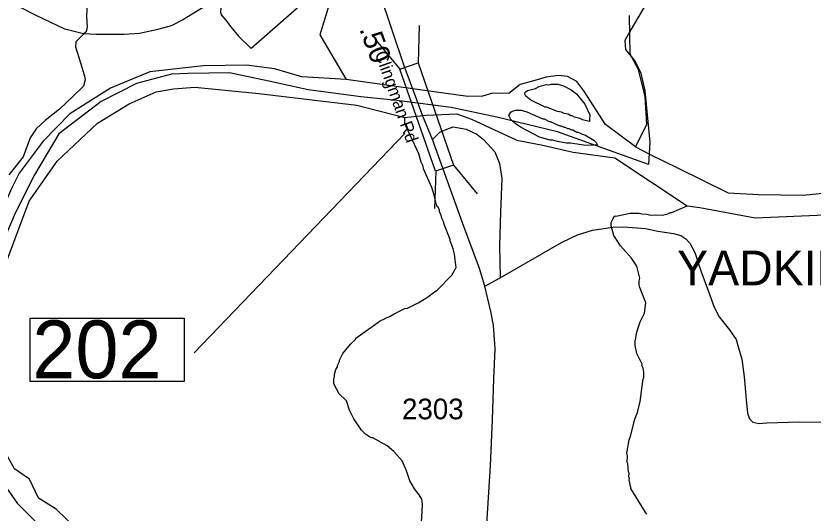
# Model space of a CAD drawing. Extents: x 1248224 to 1454986, y 825081 to 985870.
# Drawn here: x 1426221 to 1431036, y 900475 to 903479 of the extents above; entities that cross this region are included whole.
import ezdxf

# ---------------------------------------------------------------- set-up
doc = ezdxf.new("R2010")
doc.units = 0
for name, color, linetype in [('Exist Boundary Political City Limit New', 7, 'Continuous'), ('Exist Hydrographic Creek Single Shore', 7, 'Continuous'), ('Exist Hydrographic Island Shore', 7, 'Continuous'), ('Exist Hydrographic Misc Water Feature', 7, 'Continuous'), ('Exist Hydrographic River Shore', 7, 'Continuous'), ('Exist Hydrographic River Shore Label', 7, 'Continuous'), ('Exist Railroad Mainline', 7, 'Continuous'), ('Exist Road Non-System Type 51', 7, 'Continuous'), ('Exist Road Secondary Mileage Hundredths English Label', 7, 'Continuous'), ('Exist Road Secondary Structure Standard Bridge CELL', 7, 'Continuous'), ('Exist Road Secondary Structure Standard Bridge Number Label', 7, 'Continuous'), ('Exist Road Secondary Type 41 Attributed', 7, 'Continuous'), ('Exist Road Secondary Type 51 Attributed', 7, 'Continuous'), ('Exist Road Secondary Type 51 Label', 7, 'Continuous'), ('Exist Road Secondary Type 51 Number Label', 7, 'Continuous'), ('Map Preparation Boundary City Limit Buffer Line', 7, 'Continuous')]:
    doc.layers.add(name, color=color, linetype=linetype)

msp = doc.modelspace()

# ---------------------------------------------------------------- linework, layer by layer
at = {"layer": 'Exist Boundary Political City Limit New'}
for points in [[(1430023.4, 903546.5), (1429936.9, 903399), (1429899.6, 903330.2), (1429903.5, 903275.2), (1429962.4, 903204.4), (1429995.8, 903133.7), (1430019.4, 903025.6), (1430050.9, 902716.1), (1430042.4, 902581.7)], [(1428521.5, 902968), (1428305.4, 902990.1), (1428140.4, 903012.3), (1427985.6, 903032.7), (1427749.2, 903085.4), (1427511, 903134.8), (1427262.6, 903131.4), (1427160.6, 903128), (1426949.6, 903070.1), (1426735.3, 902961.2), (1426481.1, 902765.9), (1426334.1, 902518.5), (1426217.1, 902287.7), (1426153.6, 902140.6), (1426075.2, 901851.5)], [(1430042.4, 902581.7), (1429492.9, 902779.1), (1429125.4, 902867.6), (1428849.8, 902925.5), (1428521.5, 902968)]]:
    msp.add_lwpolyline(points, dxfattribs=at)
at = {"layer": 'Exist Hydrographic Creek Single Shore'}
msp.add_lwpolyline([(1429964.3, 902688), (1430031.5, 902822.5), (1430022.8, 902992), (1429981.9, 903155.7), (1429931.5, 903248.4), (1429927.5, 903481.6)], dxfattribs=at)
at = {"layer": 'Exist Hydrographic Island Shore'}
for points in [[(1429381.6, 903052.4), (1429424.6, 903063.6), (1429440.6, 903063.2), (1429454.6, 903066.8), (1429496.7, 903065.9), (1429528.4, 903057.2), (1429575.9, 903032.2), (1429607.4, 903007.5), (1429658, 902946.3), (1429688.6, 902881.6), (1429685.9, 902849.7), (1429685.2, 902840.8), (1429643.9, 902850.6), (1429628.1, 902858.9), (1429596.3, 902867.6), (1429580.5, 902876), (1429572.5, 902876.1), (1429556.6, 902884.6), (1429532.8, 902889.1), (1429517, 902897.5), (1429493.1, 902902), (1429425.6, 902927.5), (1429417.6, 902927.6), (1429330.6, 902969.6), (1429301, 902994.3), (1429295.3, 903006.5), (1429297.6, 903018.3), (1429311.8, 903028.1), (1429360.1, 903041), (1429381.6, 903052.4)], [(1429272.3, 902908.8), (1429308.1, 902899.9), (1429403.1, 902857.7), (1429411.1, 902857.5), (1429442.8, 902840.8), (1429450.8, 902840.6), (1429474.5, 902828.1), (1429506.2, 902815.4), (1429514.2, 902815.2), (1429530.1, 902806.9), (1429538.1, 902806.7), (1429553.8, 902798.3), (1429561.8, 902798.2), (1429577.6, 902789.8), (1429585.6, 902789.7), (1429609.4, 902777), (1429617.4, 902776.9), (1429641.1, 902764.3), (1429657, 902760), (1429712.3, 902728.8), (1429726, 902714.5), (1429733.4, 902698.6), (1429695.6, 902697.1), (1429663.6, 902695.8), (1429571.9, 902709.9), (1429547.9, 902710.4), (1429492.1, 902719.6), (1429464.3, 902728.2), (1429448.3, 902728.7), (1429384.7, 902746.1), (1429273.9, 902804.5), (1429242.5, 902825.2), (1429212.9, 902849.9), (1429199.6, 902878.2), (1429210, 902898), (1429218.2, 902903.9), (1429240.2, 902909.3), (1429272.3, 902908.8)]]:
    msp.add_lwpolyline(points, dxfattribs=at)
at = {"layer": 'Exist Hydrographic Misc Water Feature'}
for points in [[(1428138.2, 903628.4), (1428057, 903363.8), (1428216.6, 903095.7)], [(1428670.3, 900415.4), (1428676.7, 900527.2), (1428673.5, 900559.3), (1428658, 900585.7), (1428628.8, 900620.4), (1428599.8, 900669), (1428581.2, 900729.5), (1428555.2, 900791.1), (1428503.7, 900847.2), (1428464.4, 900880.1), (1428377.5, 900930.1), (1428369.5, 900930.3), (1428351.7, 900938.7), (1428331.9, 900951.1), (1428308.5, 900975.7), (1428262, 901044.7), (1428237.1, 901097.3), (1428218.3, 901153.7), (1428173.9, 901195.5), (1428140.6, 901255.5), (1428141.2, 901287.5), (1428145.5, 901295.4), (1428145.9, 901311.4), (1428154.5, 901343.2), (1428162.9, 901359), (1428163, 901367), (1428175.5, 901390.7), (1428175.7, 901398.8), (1428196.6, 901438.3), (1428213.1, 901462), (1428241.8, 901495.3), (1428272.5, 901524.6), (1428274.6, 901532.6), (1428420.9, 901637.4), (1428481.4, 901664), (1428505.8, 901679.5), (1428570.4, 901710.1), (1428586.5, 901713.8), (1428651.2, 901744.3), (1428708, 901779.1), (1428748.7, 901812.2), (1428764.9, 901821.8), (1428854.8, 901911.4), (1428879.8, 901959.3), (1428869.6, 902039.6), (1428862.3, 902071.7), (1428843.3, 902120.2), (1428843.6, 902128.2), (1428805.6, 902225.1), (1428805.8, 902233.1), (1428794.3, 902257.4), (1428790.7, 902273.4), (1428779.3, 902297.7), (1428779.4, 902305.7), (1428769.9, 902327.9), (1428764, 902330.1), (1428749.1, 902386.3), (1428750.4, 902390.7), (1428734.4, 902442.7), (1428682.9, 902555.9), (1428681.3, 902571.9), (1428669.8, 902596.2), (1428654.8, 902644.6), (1428576.5, 902814.4), (1428570.8, 902830.5), (1428570.6, 902865.3)], [(1430031.4, 900467.2), (1430025.6, 900475.3), (1430000.5, 900517.8), (1429934.7, 900623.3), (1429936.5, 900629.7), (1429925.9, 900675.5), (1429928.1, 900683.5), (1429924.3, 900691.6), (1429924.8, 900715.6), (1429921, 900723.7), (1429918, 900771.8), (1429914.2, 900779.9), (1429915.1, 900819.8), (1429911.4, 900835.9), (1429925.2, 900917.7), (1429933.6, 900939.5), (1429959.9, 901042.9), (1429976.8, 901082.5), (1429991.8, 901148.6), (1430009.2, 901285.9), (1430013.4, 901293.8), (1430014.1, 901325.8), (1430010.6, 901349.9), (1430002.9, 901366.1), (1430003.1, 901374.1), (1429972.5, 901438.8), (1429961.6, 901487.1), (1429962.2, 901519.1), (1429966.4, 901527), (1429966.9, 901551), (1429975.6, 901582.7), (1429992.7, 901630.4), (1430017.8, 901681.9), (1430027.2, 901745.7), (1429989.2, 901838.5), (1429985.6, 901854.6), (1429986.1, 901878.6), (1429990.4, 901894.5), (1429972.1, 901967), (1429939, 902015.7), (1429872.7, 902089.2), (1429858.6, 902111.6), (1429833.3, 902152.9), (1429817.8, 902209.8), (1429816.7, 902231.2), (1429827.9, 902255.4), (1429838.6, 902270.1), (1429845.4, 902268.4), (1429930.9, 902288), (1429986.9, 902286.8), (1430002.9, 902282.4), (1430032.9, 902281.8), (1430046.8, 902277.5), (1430126.7, 902275.7), (1430158.9, 902283), (1430175.1, 902290.6), (1430183.1, 902290.4), (1430275.3, 902331.1)]]:
    msp.add_lwpolyline(points, dxfattribs=at)
at = {"layer": 'Exist Hydrographic River Shore'}
for points in [[(1429964.3, 902688), (1430052, 902641.2), (1430217.7, 902560.4), (1430522.7, 902409.8), (1430706.5, 902398.9), (1430976.8, 902396.3), (1431432.5, 902443.1), (1431832.7, 902524.9), (1432119, 902612.6), (1432330.8, 902685.7), (1432549.9, 902840.6), (1432644.6, 903009.9), (1432933.6, 903690.3), (1433156.6, 904033.7), (1433625.6, 904543), (1433735.6, 904616.3), (1434119.9, 904842.7), (1434526, 904965.5), (1434728.8, 905012), (1435129, 905038.3), (1435333.5, 905044.1), (1435616.9, 905082.1)], [(1428699, 902879.2), (1428885.3, 902886.7), (1428974.1, 902854.9), (1429246.6, 902728.3), (1429403.3, 902697.4), (1429588.1, 902655), (1429839.6, 902622.3), (1430275.3, 902331.1), (1430351.7, 902320.3), (1430687.6, 902258.9), (1431295.2, 902285.2), (1432091.5, 902430.1), (1432343.6, 902533.4), (1432631.5, 902750.8), (1432959.6, 903322)], [(1428748, 903021.1), (1428216.6, 903095.7), (1427947.6, 903111.8), (1427784, 903158.5), (1427614.5, 903181.9), (1427355.1, 903176.4), (1427029.1, 903140.2), (1426791.5, 903042.5), (1426547.5, 902886.6), (1426385.5, 902722.3), (1426240.2, 902528.9), (1426195.8, 902439.7), (1426088.3, 902195.6), (1426044.5, 901993.9), (1426003.6, 901779.5), (1425994.8, 901493), (1425983.2, 901197.8), (1426012.4, 900963.9), (1426070.3, 900760.5), (1426228.1, 900535.4), (1426447.2, 900316.2)], [(1429964.3, 902688), (1429783.2, 902822.5), (1429651.8, 903027.1), (1429609.4, 903082.3), (1429552.5, 903111.9), (1429496.6, 903118.9), (1429423.4, 903109.7), (1429356.7, 903088.5), (1429267.9, 903064), (1429199, 903009.6), (1429100.2, 903012.1), (1429039.2, 902993.8), (1428950.6, 902992.4), (1428748, 903021.1)], [(1426590.3, 900374.6), (1426464.7, 900497.4), (1426356.6, 900564.6), (1426304, 900678.7), (1426213.5, 900743), (1426161.4, 900832.4), (1426104.5, 901129.3), (1426106.5, 901661.1), (1426108.8, 901847.8), (1426301.6, 902359.3), (1426471, 902602), (1426713.4, 902830), (1426904.7, 902948.1), (1427068.3, 903021.2), (1427173.5, 903038.7), (1427302, 903047.5), (1427687.6, 903009.5), (1428280.6, 902939.3), (1428570.6, 902865.3), (1428699, 902879.2)]]:
    msp.add_lwpolyline(points, dxfattribs=at)
at = {"layer": 'Exist Railroad Mainline'}
msp.add_lwpolyline([(1428154.4, 904185.5), (1428075.9, 904135.7), (1427871.3, 903964.3), (1427671.3, 903799), (1427478.9, 903630.7), (1427368.9, 903540.5), (1427285.5, 903488.9), (1427232.5, 903457.1), (1427159.8, 903419.2), (1427070.4, 903394.9), (1426967.3, 903372.2), (1426874.9, 903366.1), (1426706.7, 903367.6), (1426630.2, 903370.7), (1426516.5, 903399.5), (1426339.3, 903482.9), (1426069.5, 903622.4)], dxfattribs=at)
at = {"layer": 'Exist Road Non-System Type 51'}
msp.add_line((1427932.8, 903536.8), (1427642.1, 903282), dxfattribs=at)
for points in [[(1427691.3, 903818), (1427710.1, 903794.9), (1427713.8, 903778.8), (1427715.5, 903764.8), (1427713.2, 903750.8), (1427709.1, 903736.9), (1427696.8, 903721.1), (1427674.5, 903705.6), (1427475.3, 903551.5), (1427465, 903539.5), (1427458.7, 903523.6), (1427456.3, 903503.6), (1427461.9, 903485.5), (1427487.3, 903455.2), (1427518.7, 903412.5), (1427565.6, 903357.5), (1427642.1, 903282)], [(1426655.2, 903655.6), (1426648.1, 903474.8), (1426651.1, 903413.8), (1426645, 903383.3), (1426629.8, 903368), (1426605.4, 903343.6), (1426584, 903322.3), (1426581, 903291.8), (1426620.6, 903163.6), (1426635.9, 903114.8), (1426638.9, 903093.4), (1426629.8, 903053.7), (1426565.7, 902992.7), (1426483.4, 902916.4), (1426398, 902846.2), (1426343.1, 902797.4), (1426306.5, 902742.5), (1426264.1, 902628.1), (1426178.7, 902518.3)], [(1428738, 902733.2), (1428780.9, 902776.2), (1428823.9, 902794.1), (1428863.2, 902808.4), (1428941.9, 902794.1), (1429006.3, 902765.4), (1429045.6, 902733.2), (1429113.6, 902658.1), (1429142.2, 902586.5), (1429156.5, 902497), (1429149.3, 902293), (1429142.2, 902089), (1429145.7, 901895.7)]]:
    msp.add_lwpolyline(points, dxfattribs=at)
at = {"layer": 'Exist Road Secondary Structure Standard Bridge CELL'}
for p, q in [((1428657, 903420.9), (1428650.4, 903195.3)), ((1428396.4, 903330.7), (1428541, 903157.5)), ((1428756.7, 902540.6), (1428750.1, 902315)), ((1428863.6, 902577.6), (1429008.3, 902404.3))]:
    msp.add_line(p, q, dxfattribs=at)
msp.add_lwpolyline([(1428650.4, 903195.3), (1428864.1, 902577.7), (1428754.7, 902539.9), (1428541, 903157.5)], close=True, dxfattribs=at)
at = {"layer": 'Exist Road Secondary Structure Standard Bridge Number Label'}
msp.add_line((1428570.4, 902769.2), (1427298.8, 901443.2), dxfattribs=at)
msp.add_lwpolyline([(1426307.6, 901653.4), (1427236.5, 901653.4), (1427236.5, 901269.3), (1426307.6, 901269.3)], close=True, dxfattribs=at)
at = {"layer": 'Exist Road Secondary Type 41 Attributed'}
msp.add_lwpolyline([(1429054.2, 901845.7), (1429145.7, 901895.7), (1429517.1, 902110.2), (1429613, 902155.5), (1429703.4, 902184.2), (1429827.2, 902203.4), (1429891.6, 902204.7), (1430024.4, 902193.8), (1430098.4, 902178.7), (1430194.2, 902165), (1430238.1, 902151.3), (1430268.2, 902132.1), (1430292.8, 902106.1), (1430321.6, 902048.5), (1430358.6, 901938.8), (1430403.8, 901814.1), (1430439, 901719.9), (1430469.1, 901661), (1430530.7, 901581.5), (1430571.8, 901523.9), (1430586.7, 901473.7), (1430605.9, 901403.8), (1430619.6, 901298.3), (1430633.3, 901161.2), (1430640, 901078.2), (1430652.3, 901043.9), (1430672.9, 901024.7), (1430708.5, 901016.5), (1430757.8, 901019.2), (1430955, 901026.1), (1431149.5, 901024.7)], dxfattribs=at)
at = {"layer": 'Exist Road Secondary Type 51 Attributed'}
for points in [[(1428642.8, 902972.9), (1428567.1, 903178), (1428418.7, 903615.5), (1428299.3, 903952.9), (1428209.4, 904220.4)], [(1429054.2, 901845.7), (1429020.9, 901951.8), (1428918.5, 902229.3), (1428738, 902733.2), (1428678.8, 902872.8), (1428642.8, 902972.9)], [(1429463.7, 899269.6), (1429435.7, 899298.2), (1429396.6, 899316.9), (1429340.8, 899337.4), (1429234.7, 899372.8), (1429178.8, 899402.6), (1429128.6, 899439.8), (1429096.9, 899469.6), (1429057.9, 899523.6), (1429029.9, 899570.2), (1429015.1, 899614.9), (1429011.3, 899706.2), (1429019.1, 899928.4), (1429035.9, 900047.6), (1429060.1, 900224.6), (1429067.5, 900440.7), (1429088, 900759.9), (1429099.1, 901037.5), (1429108.4, 901285.6), (1429115.8, 901468.2), (1429106.5, 901609.8), (1429089.7, 901693.6), (1429054.2, 901845.7)]]:
    msp.add_lwpolyline(points, dxfattribs=at)
at = {"layer": 'Map Preparation Boundary City Limit Buffer Line'}
for points in [[(1430023.4, 903546.5), (1429936.9, 903399), (1429899.6, 903330.2), (1429903.5, 903275.2), (1429962.4, 903204.4), (1429995.8, 903133.7), (1430019.4, 903025.6), (1430050.9, 902716.1), (1430042.4, 902581.7)], [(1428521.5, 902968), (1428305.4, 902990.1), (1428140.4, 903012.3), (1427985.6, 903032.7), (1427749.2, 903085.4), (1427511, 903134.8), (1427262.6, 903131.4), (1427160.6, 903128), (1426949.6, 903070.1), (1426735.3, 902961.2), (1426481.1, 902765.9), (1426334.1, 902518.5), (1426217.1, 902287.7), (1426153.6, 902140.6), (1426075.2, 901851.5)], [(1430042.4, 902581.7), (1429492.9, 902779.1), (1429125.4, 902867.6), (1428849.8, 902925.5), (1428521.5, 902968)]]:
    msp.add_lwpolyline(points, dxfattribs=at)

# ---------------------------------------------------------------- texts
at = {"layer": 'Exist Hydrographic River Shore Label'}
msp.add_text('YADKIN', height=210, dxfattribs=at).set_placement((1430215.1, 901851))
at = {"layer": 'Exist Road Secondary Mileage Hundredths English Label'}
msp.add_text('.50', height=125, rotation=290.3314, dxfattribs=at).set_placement((1428294.2, 903399.2))
at = {"layer": 'Exist Road Secondary Structure Standard Bridge Number Label'}
msp.add_text('202', height=350, dxfattribs=at).set_placement((1426320.1, 901289))
at = {"layer": 'Exist Road Secondary Type 51 Label'}
msp.add_text('Clingman Rd', height=75, rotation=289.655, dxfattribs=at).set_placement((1428387.9, 903252))
at = {"layer": 'Exist Road Secondary Type 51 Number Label'}
msp.add_text('2303', height=125, dxfattribs=at).set_placement((1428553.6, 901041.5))

doc.saveas('drawing.dxf')
